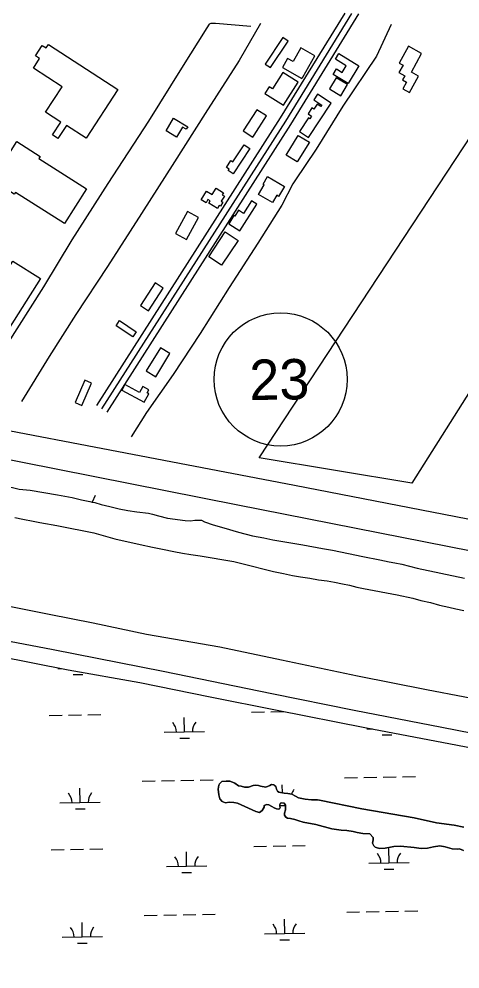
# Model space of a CAD drawing. Extents: x 3855477 to 3893699, y 299188 to 325115.
# Drawn here: x 3861502 to 3862596, y 308321 to 310674 of the extents above; entities that cross this region are included whole.
import ezdxf

# ---------------------------------------------------------------- set-up
doc = ezdxf.new("R2010")
doc.units = 0
for name, color, linetype in [('V-BLDG-OTLN', 7, 'Continuous'), ('V-LEVE-TOET', 7, 'Continuous'), ('V-ROAD-CNTR', 7, 'Continuous'), ('V-ROAD-IDEN', 7, 'Continuous'), ('V-SITE-VEGE', 7, 'Continuous'), ('V-TOPO-SHOR', 7, 'Continuous'), ('V-WETL-SWMP', 7, 'Continuous')]:
    doc.layers.add(name, color=color, linetype=linetype)

msp = doc.modelspace()

# ---------------------------------------------------------------- linework, layer by layer
at = {"layer": 'V-BLDG-OTLN'}
for points in [[(3861575.2, 310611.2), (3861746.9, 310499.8), (3861668.4, 310378.9), (3861619.8, 310410.5), (3861598.7, 310378), (3861585, 310386.9), (3861605.6, 310418.7), (3861568, 310443.1), (3861609, 310506.2), (3861538.1, 310552.2), (3861553.4, 310575.9), (3861543.2, 310582.5), (3861560.1, 310608.6), (3861569.5, 310602.5)], [(3862125.6, 310553.9), (3862169.6, 310619.3), (3862156.6, 310628), (3862112.7, 310562.6)], [(3862205.6, 310530), (3862235.4, 310583), (3862200.9, 310602.4), (3862182, 310568.7), (3862168.2, 310576.4), (3862155.5, 310553.7), (3862203.7, 310526.6)], [(3862318.4, 310514.4), (3862281.2, 310537), (3862289.4, 310550.5), (3862303.7, 310541.8), (3862313.5, 310558.1), (3862286.7, 310574.4), (3862295.1, 310588.3), (3862344.9, 310558.2)], [(3862470.5, 310491.9), (3862493, 310532.5), (3862475, 310542.5), (3862500.5, 310588.5), (3862467.9, 310606.5), (3862444.9, 310565.1), (3862454.3, 310559.9), (3862444.2, 310541.7), (3862458.6, 310533.7), (3862452.8, 310523.1), (3862463.3, 310517.3), (3862454.2, 310500.9)], [(3862158.1, 310460.4), (3862194.5, 310517.8), (3862156.5, 310542), (3862130.6, 310501.2), (3862122.4, 310506.4), (3862111.9, 310489.8)], [(3862272.1, 310500.9), (3862300.3, 310484), (3862316.8, 310511.5), (3862288.7, 310528.4)], [(3862219.9, 310380.9), (3862276.2, 310465.9), (3862242.5, 310488.3), (3862233.1, 310474.1), (3862253, 310460.9), (3862250.8, 310457.5), (3862241.8, 310463.4), (3862233.2, 310450.5), (3862228.3, 310453.7), (3862218.9, 310439.4), (3862227.8, 310433.5), (3862223.4, 310426.8), (3862219.8, 310429.2), (3862197.6, 310395.7)], [(3862085.2, 310386.4), (3862116.2, 310433.9), (3862092.3, 310449.5), (3862058.4, 310397.4), (3862082.3, 310381.8)], [(3861885.4, 310428.4), (3861920.7, 310407.4), (3861916.9, 310400.9), (3861907.6, 310406.4), (3861892.8, 310381.6), (3861866.8, 310397)], [(3862222.1, 310368.8), (3862192.3, 310320.2), (3862164.7, 310337.1), (3862194.5, 310385.7)], [(3861436.1, 310274.7), (3861497.1, 310370.4), (3861554.4, 310333.8), (3861551.1, 310328.6), (3861669.5, 310253.2), (3861615, 310167.5), (3861493.6, 310244.8), (3861490.5, 310240)], [(3862074.2, 310353.3), (3862033.4, 310290.4), (3862020.7, 310298.6), (3862023.2, 310302.3), (3862016.6, 310306.6), (3862027.6, 310323.6), (3862032.7, 310320.3), (3862060.1, 310362.5)], [(3862118.4, 310283.8), (3862160.3, 310259.5), (3862146, 310234.7), (3862141.2, 310237.5), (3862130.9, 310219.8), (3862096.4, 310239.8), (3862110.2, 310263.7), (3862107.6, 310265.2)], [(3861994.1, 310205.1), (3861972.6, 310218.3), (3861976, 310223.7), (3861970.7, 310226.9), (3861965.9, 310219), (3861953.9, 310226.4), (3861967.3, 310248.1), (3861981.3, 310239.5), (3861990.7, 310254.8), (3862008.9, 310243.6), (3862006, 310238.9), (3862011.4, 310235.6), (3862003.7, 310223.2), (3862008, 310220.6), (3862001.6, 310210.3), (3861998.4, 310212.2)], [(3862049.9, 310149.1), (3862091.9, 310215.3), (3862078.7, 310223.6), (3862059.1, 310192.7), (3862046.7, 310200.5), (3862037.4, 310185.7), (3862035.2, 310187.1), (3862022.2, 310166.6)], [(3861917.4, 310128.1), (3861947.2, 310182.2), (3861920.3, 310197), (3861890.5, 310142.9)], [(3862045.5, 310125.9), (3862004.6, 310064.1), (3861972.7, 310085.1), (3862013.6, 310147)], [(3861555.4, 310031), (3861362.9, 309728.6), (3861294.8, 309771.9), (3861487.4, 310074.3)], [(3861823.6, 309951.4), (3861860, 310007.7), (3861840.2, 310020.5), (3861803.8, 309964.2)], [(3861751.8, 309927.1), (3861792.7, 309899.5), (3861784.1, 309886.9), (3861743.3, 309914.5)], [(3861841.2, 309788), (3861876.6, 309845.4), (3861852.9, 309860), (3861817.6, 309802.6)], [(3861665.7, 309779.2), (3861641.4, 309724), (3861657.7, 309716.8), (3861682, 309772)], [(3861757.3, 309754.9), (3861812.5, 309725.1), (3861823.8, 309746), (3861820, 309748), (3861824.2, 309755.7), (3861809.3, 309763.7), (3861801.3, 309748.8), (3861764.7, 309768.6)]]:
    msp.add_lwpolyline(points, close=True, dxfattribs=at)
at = {"layer": 'V-LEVE-TOET'}
for points in [[(3862736.5, 308882.5), (3862550.5, 308919.3), (3862333.6, 308961.7), (3862129.4, 309002.4), (3861859.4, 309057.7), (3861587.1, 309111.4), (3861339.4, 309158.5), (3861095.9, 309208.2), (3860863.1, 309255.6), (3860637.1, 309303.4), (3860364.4, 309359.3), (3860118.8, 309405.8), (3859882.7, 309449.5), (3859782.8, 309473.6), (3859760.5, 309482.3), (3859736.7, 309495.4), (3859679.7, 309546.7), (3859655, 309571.3)], [(3861461.4, 309222.8), (3861577.3, 309199.7), (3861686.3, 309178.7), (3861818.7, 309150.6), (3862000, 309118.7), (3862153.1, 309087.1), (3862341.3, 309047.1), (3862512.5, 309013.2), (3862702.3, 308976.9)]]:
    msp.add_lwpolyline(points, dxfattribs=at)
at = {"layer": 'V-ROAD-CNTR'}
for points in [[(3862309.7, 310688.4), (3862149.9, 310429), (3861694.5, 309716.4)], [(3862326.9, 310687.8), (3862162.6, 310421), (3861707.1, 309708.4)], [(3862344.1, 310687.1), (3862175.4, 310413.1), (3861719.8, 309700.3)], [(3860983.7, 309748.8), (3862185, 309519.4), (3863555.5, 309254), (3864992.1, 308971.5), (3866162.7, 308746.1), (3867159.7, 308550.2), (3867954.5, 308395.7), (3868105, 308368.9)], [(3860884.4, 309700.6), (3862044.8, 309470.5), (3862858.2, 309310.5), (3864777.9, 308942), (3865687.7, 308763.4), (3866820.3, 308539.2), (3867789.8, 308348.3), (3868065.6, 308297.8)]]:
    msp.add_lwpolyline(points, dxfattribs=at)
at = {"layer": 'V-ROAD-IDEN'}
msp.add_circle((3862150.9, 309781.4), 165, dxfattribs=at)
msp.add_circle((3862150.9, 309781.4), 165, dxfattribs=at)
at = {"layer": 'V-SITE-VEGE'}
msp.add_lwpolyline([(3862773.9, 310613.2), (3862891.4, 310615.5), (3862833.8, 310449), (3862874.6, 310408.5), (3862992.1, 310595.2), (3863090.5, 310530), (3862965.7, 310298.3), (3862476.5, 309524.5), (3862097.5, 309587.5)], close=True, dxfattribs=at)
at = {"layer": 'V-TOPO-SHOR'}
msp.add_line((3861691.3, 309493.7), (3861683.7, 309477.5), dxfattribs=at)
for points in [[(3862077.4, 310655.8), (3861989.8, 310663.4), (3861977.9, 310662.9), (3861973.7, 310661.2), (3861967.7, 310652.4), (3861904.9, 310552.3), (3861823.4, 310421.1), (3861722.1, 310266.4), (3861633.4, 310126.9), (3861562.7, 310010.4), (3861469.8, 309863.9), (3861381.1, 309726.8), (3861367.2, 309708.6)], [(3862100.9, 310663.1), (3862048.1, 310571), (3861963.9, 310440.2), (3861887.5, 310320), (3861806.3, 310192.1), (3861721.5, 310061.4), (3861643.3, 309942.3), (3861577.2, 309838.5), (3861508.3, 309727)], [(3862424.7, 310660.2), (3862388.3, 310581.9), (3862305.2, 310457.9), (3862239.4, 310351.4), (3862185.8, 310273.3), (3862181, 310266.2), (3862153.7, 310213.2), (3862094, 310119.2), (3862023.5, 310009.2), (3861951.7, 309895.2), (3861884.8, 309793.5), (3861818, 309699.5), (3861780, 309639)], [(3861465.6, 309518.4), (3861502.7, 309509.5), (3861529.7, 309506.8), (3861597.9, 309495.8), (3861634.4, 309488.8), (3861657.2, 309483.2), (3861677.5, 309478.7), (3861683.7, 309477.5)], [(3861683.7, 309477.5), (3861690.1, 309476.2), (3861706.2, 309471.2), (3861727.8, 309466.8), (3861750.5, 309461.1), (3861772.1, 309456.7), (3861794.8, 309453.4), (3861823, 309450.1), (3861833.1, 309447.6), (3861848.1, 309443.8), (3861870.2, 309438.1), (3861914.6, 309432.2), (3861927.7, 309430.9), (3861938.6, 309432.6), (3861947, 309432.5), (3861954.8, 309432.4), (3861962.5, 309428.7), (3861983.4, 309421.3), (3862009.7, 309413.8), (3862046.2, 309403.1), (3862081.5, 309394.3), (3862109, 309389.2), (3862131.8, 309384.2), (3862206, 309371.9), (3862254.5, 309362.4), (3862279.7, 309358.5), (3862319.2, 309350.2), (3862354.5, 309343.2), (3862397, 309334.4), (3862420.3, 309329.9), (3862434.1, 309327.3), (3862451.5, 309323.5), (3862489.1, 309313.5), (3862606.4, 309288.8)], [(3861492.3, 309439.5), (3861512, 309435.6), (3861537.2, 309430.5), (3861553.9, 309427.4), (3861568.3, 309424.2), (3861586.9, 309421), (3861600, 309419), (3861687.4, 309401.2), (3861739.5, 309386.8), (3861802.3, 309372.3), (3861833.4, 309366), (3861857.9, 309360.9), (3861886.1, 309355.2), (3861907.6, 309351.3), (3861928, 309347.5), (3861951.4, 309344.8), (3862035.2, 309330.1), (3862081.2, 309318.8), (3862107, 309311.9), (3862133.3, 309305.6), (3862157.8, 309300.5), (3862180.6, 309296), (3862200.3, 309292.2), (3862223.1, 309288.9), (3862245.2, 309285.1), (3862266.2, 309282.5), (3862284.8, 309279.2), (3862303.9, 309275.4), (3862321.9, 309271.6), (3862339.8, 309267.2), (3862356.6, 309263.4), (3862439.8, 309247.5), (3862478.7, 309239.2), (3862498.4, 309234.2), (3862522.4, 309228.5), (3862544.5, 309222.3), (3862567.8, 309217.2), (3862585.2, 309212.8), (3862605.5, 309209)], [(3862381.6, 308626), (3862378.7, 308632.6), (3862380, 308641), (3862380, 308646.4), (3862371.7, 308655.5), (3862354.9, 308656.9), (3862340.6, 308658.9), (3862331, 308661.4), (3862315.4, 308664), (3862301, 308665.3), (3862277.7, 308668), (3862238.2, 308678.6), (3862206.5, 308685), (3862196.3, 308688.1), (3862186.1, 308691.2), (3862175.4, 308693.8), (3862168.2, 308695), (3862163.4, 308697.5), (3862160.5, 308701.7), (3862160.5, 308707.1), (3862163, 308715.5), (3862163.1, 308718.5), (3862163.2, 308726.9), (3862159.6, 308731.7), (3862153.6, 308733), (3862150.6, 308731.8), (3862148.8, 308728.9), (3862149.3, 308724.6), (3862149.9, 308721), (3862148.1, 308718.1), (3862145.6, 308716.9), (3862140.3, 308717.6), (3862134.9, 308720), (3862128.9, 308723.7), (3862121.8, 308727.4), (3862116.4, 308728.6), (3862110.4, 308725.7), (3862109.7, 308721.5), (3862104.8, 308713.8), (3862098.2, 308709), (3862089.8, 308710.9), (3862043.8, 308731.8), (3862034.9, 308733.8), (3862023.5, 308733.9), (3862014.4, 308732.8), (3862009.7, 308734), (3862006.1, 308735.9), (3862000.2, 308742.5), (3861997.3, 308752.8), (3861996.2, 308766.6), (3861997.5, 308776.8), (3861999.4, 308779.8), (3862005.4, 308785.1), (3862015.7, 308786.2), (3862024.6, 308786.1), (3862031.2, 308783.6), (3862037.2, 308781.1), (3862046.7, 308775), (3862052.7, 308773.7), (3862061.7, 308771.2), (3862071.3, 308771.7), (3862082.7, 308775.2), (3862089.3, 308776.3), (3862095.9, 308775.7), (3862101.3, 308773.8), (3862113.9, 308771.2), (3862124.1, 308775.3), (3862128.3, 308777.7), (3862133.7, 308777), (3862134.9, 308776.4), (3862139.1, 308772.8), (3862140.8, 308766.7), (3862143.2, 308761.3), (3862146.7, 308758.9), (3862159.3, 308756.9), (3862168.9, 308755.6), (3862178.5, 308753.7), (3862187.4, 308748.8), (3862195.2, 308745.1), (3862211.9, 308741.9), (3862227.5, 308740), (3862242.5, 308739.8), (3862247.3, 308739.1)], [(3862247.3, 308739.1), (3862352.6, 308717.5), (3862482, 308695.1), (3862537.6, 308683), (3862581.3, 308677.7), (3862604.7, 308672.7)], [(3862604, 308614.5), (3862594.5, 308618.8), (3862588.5, 308617.7), (3862575.9, 308619), (3862558.5, 308624), (3862545.4, 308626.5), (3862530.3, 308623.7), (3862515.3, 308620.3), (3862499.7, 308619.3), (3862481.7, 308621.9), (3862448.2, 308625.2), (3862431.4, 308624.2), (3862422.9, 308623.1), (3862410.3, 308620.3), (3862397.1, 308619.2), (3862390.5, 308621.1), (3862385.1, 308623), (3862381.6, 308626)]]:
    msp.add_lwpolyline(points, dxfattribs=at)
at = {"layer": 'V-WETL-SWMP'}
for p, q in [((3861440.4, 309098.7), (3861624.2, 309061.8)), ((3861598.4, 309065), (3861607.3, 309065.2)), ((3861624.2, 309061.8), (3861802, 309030.4)), ((3861636.6, 309050.2), (3861660.6, 309050.6)), ((3861802, 309030.4), (3861976.2, 308995.4)), ((3861976.2, 308995.4), (3862142, 308962.3)), ((3862142, 308962.3), (3862359.3, 308919.6)), ((3861576.9, 308949.3), (3861608.9, 308949.8)), ((3861624.9, 308950), (3861656.9, 308950.6)), ((3861672.9, 308950.8), (3861704.8, 308951.3)), ((3861912.4, 308908.3), (3861911.8, 308944.3)), ((3862078.7, 308957.4), (3862110.7, 308957.9)), ((3862126.7, 308958.2), (3862158.7, 308958.7)), ((3862359.3, 308919.6), (3862589.7, 308875.6)), ((3862364.3, 308915.6), (3862378.9, 308915.9)), ((3861862.4, 308907.5), (3861962.4, 308909.1)), ((3861900.7, 308892.7), (3861924.7, 308893)), ((3862402.5, 308900.8), (3862426.5, 308901.2)), ((3862589.7, 308875.6), (3862763.9, 308840.6)), ((3862309.4, 308794.7), (3862341.4, 308795.2)), ((3862357.4, 308795.4), (3862389.4, 308796)), ((3862405.4, 308796.2), (3862437.4, 308796.7)), ((3862453.4, 308797), (3862485.4, 308797.5)), ((3861807.5, 308786.5), (3861839.5, 308787)), ((3861855.5, 308787.3), (3861887.5, 308787.8)), ((3861903.5, 308788.1), (3861935.5, 308788.6)), ((3861951.5, 308788.8), (3861983.5, 308789.4)), ((3861997.5, 308776.8), (3861996.2, 308766.6)), ((3861999.4, 308779.8), (3861997.5, 308776.8)), ((3862005.4, 308785.1), (3861999.4, 308779.8)), ((3862015.7, 308786.2), (3862005.4, 308785.1)), ((3862024.6, 308786.1), (3862015.7, 308786.2)), ((3862031.2, 308783.6), (3862024.6, 308786.1)), ((3862037.2, 308781.1), (3862031.2, 308783.6)), ((3862046.7, 308775), (3862037.2, 308781.1)), ((3862052.7, 308773.7), (3862046.7, 308775)), ((3862061.7, 308771.2), (3862052.7, 308773.7)), ((3862071.3, 308771.7), (3862061.7, 308771.2)), ((3862082.7, 308775.2), (3862071.3, 308771.7)), ((3862089.3, 308776.3), (3862082.7, 308775.2)), ((3862095.9, 308775.7), (3862089.3, 308776.3)), ((3862101.3, 308773.8), (3862095.9, 308775.7)), ((3862113.9, 308771.2), (3862101.3, 308773.8)), ((3862124.1, 308775.3), (3862113.9, 308771.2)), ((3862128.3, 308777.7), (3862124.1, 308775.3)), ((3862133.7, 308777), (3862128.3, 308777.7)), ((3862134.9, 308776.4), (3862133.7, 308777)), ((3862139.1, 308772.8), (3862134.9, 308776.4)), ((3862140.8, 308766.7), (3862139.1, 308772.8)), ((3862155.4, 308757.5), (3862155.1, 308777.4)), ((3861653.8, 308733.2), (3861653.2, 308769.2)), ((3861996.2, 308766.6), (3861997.3, 308752.8)), ((3861997.3, 308752.8), (3862000.2, 308742.5)), ((3862143.2, 308761.3), (3862140.8, 308766.7)), ((3862146.7, 308758.9), (3862143.2, 308761.3)), ((3862159.3, 308756.9), (3862146.7, 308758.9)), ((3862168.9, 308755.6), (3862159.3, 308756.9)), ((3862178.5, 308753.7), (3862168.9, 308755.6)), ((3862187.4, 308748.8), (3862178.5, 308753.7)), ((3862195.2, 308745.1), (3862187.4, 308748.8)), ((3861603.8, 308732.4), (3861703.8, 308734)), ((3862000.2, 308742.5), (3862006.1, 308735.9)), ((3862006.1, 308735.9), (3862009.7, 308734)), ((3862009.7, 308734), (3862014.4, 308732.8)), ((3862014.4, 308732.8), (3862023.5, 308733.9)), ((3862023.5, 308733.9), (3862034.9, 308733.8)), ((3862034.9, 308733.8), (3862043.8, 308731.8)), ((3862043.8, 308731.8), (3862089.8, 308710.9)), ((3862109.7, 308721.5), (3862110.4, 308725.7)), ((3862110.4, 308725.7), (3862116.4, 308728.6)), ((3862116.4, 308728.6), (3862121.8, 308727.4)), ((3862121.8, 308727.4), (3862128.9, 308723.7)), ((3862148.8, 308728.9), (3862150.6, 308731.8)), ((3862149.3, 308724.6), (3862148.8, 308728.9)), ((3862149.2, 308725.9), (3862163.1, 308726.1)), ((3862149.9, 308721), (3862149.3, 308724.6)), ((3862150.6, 308731.8), (3862153.6, 308733)), ((3862153.6, 308733), (3862159.6, 308731.7)), ((3862159.6, 308731.7), (3862163.2, 308726.9)), ((3862163.2, 308726.9), (3862163.1, 308718.5)), ((3862211.9, 308741.9), (3862195.2, 308745.1)), ((3862227.5, 308740), (3862211.9, 308741.9)), ((3862242.5, 308739.8), (3862227.5, 308740)), ((3862247.3, 308739.1), (3862242.5, 308739.8)), ((3862352.6, 308717.5), (3862247.3, 308739.1)), ((3861642.1, 308717.6), (3861666.1, 308718)), ((3862089.8, 308710.9), (3862098.2, 308709)), ((3862098.2, 308709), (3862104.8, 308713.8)), ((3862104.8, 308713.8), (3862109.7, 308721.5)), ((3862128.9, 308723.7), (3862134.9, 308720)), ((3862134.9, 308720), (3862140.3, 308717.6)), ((3862140.3, 308717.6), (3862145.6, 308716.9)), ((3862145.6, 308716.9), (3862148.1, 308718.1)), ((3862148.1, 308718.1), (3862149.9, 308721)), ((3862163, 308715.5), (3862160.5, 308707.1)), ((3862160.5, 308707.1), (3862160.5, 308701.7)), ((3862160.5, 308701.7), (3862163.4, 308697.5)), ((3862163.1, 308718.5), (3862163, 308715.5)), ((3862482, 308695.1), (3862352.6, 308717.5)), ((3862163.4, 308697.5), (3862168.2, 308695)), ((3862168.2, 308695), (3862175.4, 308693.8)), ((3862175.4, 308693.8), (3862186.1, 308691.2)), ((3862186.1, 308691.2), (3862196.3, 308688.1)), ((3862196.3, 308688.1), (3862206.5, 308685)), ((3862206.5, 308685), (3862238.2, 308678.6)), ((3862238.2, 308678.6), (3862277.7, 308668)), ((3862537.6, 308683), (3862482, 308695.1)), ((3862581.3, 308677.7), (3862537.6, 308683)), ((3862604.7, 308672.7), (3862581.3, 308677.7)), ((3862277.7, 308668), (3862301, 308665.3)), ((3862301, 308665.3), (3862315.4, 308664)), ((3862315.4, 308664), (3862331, 308661.4)), ((3862331, 308661.4), (3862340.6, 308658.9)), ((3862340.6, 308658.9), (3862354.9, 308656.9)), ((3862354.9, 308656.9), (3862371.7, 308655.5)), ((3862371.7, 308655.5), (3862380, 308646.4)), ((3862380, 308641), (3862378.7, 308632.6)), ((3862378.7, 308632.6), (3862381.6, 308626)), ((3862380, 308646.4), (3862380, 308641)), ((3861582.3, 308616.6), (3861614.3, 308617.1)), ((3861630.3, 308617.4), (3861662.3, 308617.9)), ((3861678.3, 308618.2), (3861710.3, 308618.7)), ((3861917.8, 308575.7), (3861917.3, 308611.6)), ((3862084.1, 308624.8), (3862116.1, 308625.3)), ((3862132.1, 308625.6), (3862164.1, 308626.1)), ((3862180.1, 308626.4), (3862212.1, 308626.9)), ((3862381.6, 308626), (3862385.1, 308623)), ((3862385.1, 308623), (3862390.5, 308621.1)), ((3862390.5, 308621.1), (3862397.1, 308619.2)), ((3862397.1, 308619.2), (3862410.3, 308620.3)), ((3862410.3, 308620.3), (3862422.9, 308623.1)), ((3862419.7, 308583.8), (3862419.1, 308619.8)), ((3862422.9, 308623.1), (3862431.4, 308624.2)), ((3862431.4, 308624.2), (3862448.2, 308625.2)), ((3862448.2, 308625.2), (3862481.7, 308621.9)), ((3862481.7, 308621.9), (3862499.7, 308619.3)), ((3862499.7, 308619.3), (3862515.3, 308620.3)), ((3862515.3, 308620.3), (3862530.3, 308623.7)), ((3862530.3, 308623.7), (3862545.4, 308626.5)), ((3862545.4, 308626.5), (3862558.5, 308624)), ((3862558.5, 308624), (3862575.9, 308619)), ((3862575.9, 308619), (3862588.5, 308617.7)), ((3862588.5, 308617.7), (3862594.5, 308618.8)), ((3862594.5, 308618.8), (3862604, 308614.5)), ((3862369.7, 308583), (3862469.7, 308584.6)), ((3861867.8, 308574.8), (3861967.8, 308576.5)), ((3861906.1, 308560), (3861930.1, 308560.4)), ((3862407.9, 308568.2), (3862431.9, 308568.6)), ((3861813, 308453.9), (3861845, 308454.4)), ((3861861, 308454.6), (3861893, 308455.2)), ((3861909, 308455.4), (3861940.9, 308455.9)), ((3861956.9, 308456.2), (3861988.9, 308456.7)), ((3862161.1, 308408.8), (3862160.5, 308444.8)), ((3862314.8, 308462), (3862346.8, 308462.6)), ((3862362.8, 308462.8), (3862394.8, 308463.3)), ((3862410.8, 308463.6), (3862442.8, 308464.1)), ((3862458.8, 308464.4), (3862490.8, 308464.9)), ((3861659.2, 308400.6), (3861658.6, 308436.6)), ((3861609.2, 308399.8), (3861709.2, 308401.4)), ((3862111.1, 308408), (3862211.1, 308409.6)), ((3861647.5, 308385), (3861671.5, 308385.4)), ((3862149.3, 308393.2), (3862173.3, 308393.5))]:
    msp.add_line(p, q, dxfattribs=at)
for centre, start, end in [((3861857.2, 308907.9), 0.1615, 41.7052), ((3861967.6, 308909.7), 140.1615, 181.7052), ((3861598.6, 308732.8), 0.1615, 41.7052), ((3861709, 308734.6), 140.1615, 181.7052), ((3862210.9, 308742.8), 140.1615, 161.5851), ((3862364.4, 308583.4), 0.1615, 41.7052), ((3862474.9, 308585.2), 140.1615, 181.7052), ((3861862.6, 308575.2), 0.1615, 41.7052), ((3861973.1, 308577), 140.1615, 181.7052), ((3861604, 308400.2), 0.1615, 41.7052), ((3861714.4, 308402), 140.1615, 181.7052), ((3862105.8, 308408.4), 0.1615, 41.7052), ((3862216.3, 308410.2), 140.1615, 181.7052)]:
    msp.add_arc(centre, 35.2, start, end, dxfattribs=at)

# ---------------------------------------------------------------- texts
at = {"layer": 'V-ROAD-IDEN'}
msp.add_text('23', height=100, rotation=0.9334, dxfattribs=at).set_placement((3862074.1, 309730.1))

doc.saveas('drawing.dxf')
